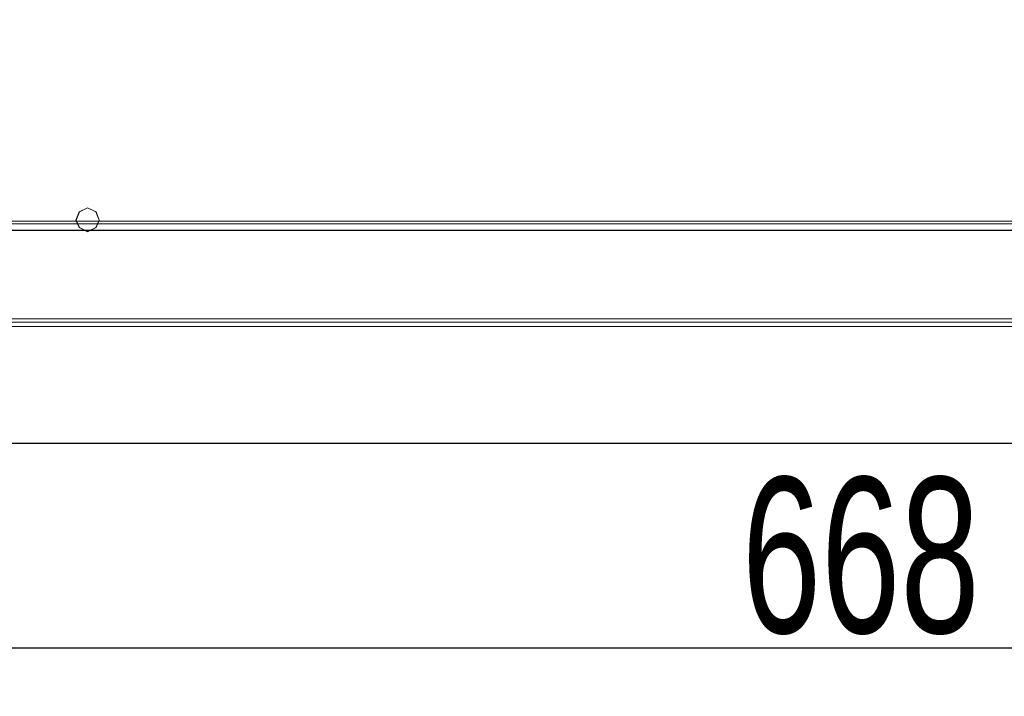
# Model space of a CAD drawing. Header units: millimetres. Extents: x -1290 to 1795, y -4192 to -1311.
# Tile 520 of 656: x 1070 to 1121, y -3056 to -3021. Entities that reach past the tile are written whole.
import ezdxf

# ---------------------------------------------------------------- set-up
doc = ezdxf.new("R2010")
doc.units = ezdxf.units.MM
doc.layers.add('$EL_istn', color=7, linetype='Continuous', lineweight=15)
doc.layers.add('Aparatura', color=7, linetype='Continuous', lineweight=13)
doc.styles.get("Standard").update_dxf_attribs({"font": 'ARIALN.TTF', "width": 0.8})
doc.dimstyles.new('100', dxfattribs={"dimtxt": 15, "dimasz": 10, "dimexe": 1.25, "dimexo": 0.625, "dimtad": 1, "dimdec": 0, "dimtxsty": 'Standard', "dimblk": 'OBLIQUE', "dimcen": 2.5, "dimadec": 0, "dimazin": 0, "dimtfac": 1, "dimtdec": 0, "dimtmove": 0, "dimatfit": 3, "dimldrblk": 'NONE', "dimfxl": 1, "dimarcsym": 0})

# ---------------------------------------------------------------- blocks, each defined once
blk = doc.blocks.new('_Oblique')
at = {"color": 0, "linetype": 'ByBlock', "lineweight": -2}
blk.add_line((-0.5, -0.5), (0.5, 0.5), dxfattribs=at)
blk = doc.blocks.new('*D428')
at = {"layer": '$EL_istn', "color": 0, "linetype": 'Continuous', "lineweight": -2, "ltscale": 0.1}
for p, q in [((1180.244, -3036.165), (1180.244, -3054.765)), ((1046.665, -3039.218), (1046.665, -3054.765)), ((1046.665, -3053.515), (1180.244, -3053.515))]:
    blk.add_line(p, q, dxfattribs=at)
at = {"layer": 'Defpoints', "color": 0}
for p in [(1180.244, -3035.54), (1046.665, -3038.593), (1180.244, -3053.515)]:
    blk.add_point(p, dxfattribs=at)
at = {"layer": '$EL_istn', "color": 0, "linetype": 'ByBlock', "lineweight": -2, "xscale": 5, "yscale": 5, "zscale": 5, "rotation": 180}
blk.add_blockref('_Oblique', (1046.665, -3053.515), dxfattribs=at)
at = {"layer": '$EL_istn', "color": 0, "linetype": 'ByBlock', "lineweight": -2, "xscale": 5, "yscale": 5, "zscale": 5}
blk.add_blockref('_Oblique', (1180.244, -3053.515), dxfattribs=at)
at = {"layer": '$EL_istn', "color": 0, "lineweight": 5, "insert": (1113.455, -3048.805), "char_height": 8, "attachment_point": 5}
blk.add_mtext('668', dxfattribs=at)
blk = doc.blocks.new('_None')

msp = doc.modelspace()

# ---------------------------------------------------------------- linework, layer by layer
at = {"layer": 'Aparatura', "color": 7, "lineweight": 13}
for points in [[(1169.101, -2862.113), (1059.331, -2862.113), (1059.246, -2862.113), (1058.184, -2862.113), (1058.184, -3032.025), (1169.101, -3032.025), (1169.101, -2862.113)], [(1058.299, -3031.71), (1167.924, -3031.71), (1168.009, -3031.71), (1168.985, -3031.71), (1168.985, -2862.27), (1058.299, -2862.27), (1058.299, -3031.71)], [(1074.279, -3031.52), (1074.121, -3031.083), (1073.683, -3030.876), (1073.257, -3031.083), (1073.087, -3031.52), (1073.257, -3031.897), (1073.683, -3032.116), (1074.121, -3031.897), (1074.279, -3031.52)], [(1074.279, -3031.52), (1074.121, -3031.083), (1073.683, -3030.876), (1073.257, -3031.083), (1073.087, -3031.52), (1073.257, -3031.897), (1073.683, -3032.116), (1074.121, -3031.897), (1074.279, -3031.52)], [(1074.272, -3031.52), (1074.116, -3031.087), (1073.683, -3030.883), (1073.262, -3031.087), (1073.093, -3031.52), (1073.262, -3031.893), (1073.683, -3032.109), (1074.116, -3031.893), (1074.272, -3031.52)], [(1165.072, -3032.049), (1062.212, -3032.049), (1062.212, -3041.85), (1062.212, -3043.004), (1165.072, -3043.004), (1165.072, -3041.85), (1165.072, -3032.049)], [(1165.072, -3032.049), (1062.212, -3032.049), (1062.212, -3041.85), (1062.212, -3043.004), (1165.072, -3043.004), (1165.072, -3041.85), (1165.072, -3032.049)], [(1058.207, -3036.6), (1169.884, -3036.6), (1058.207, -3036.6)], [(1054.394, -3036.768), (1172.891, -3036.768), (1054.394, -3036.768)], [(1054.394, -3036.985), (1172.891, -3036.985), (1054.394, -3036.985)], [(1112.854, -3036.985), (1113.252, -3036.985), (1112.854, -3036.985)], [(1062.153, -3042.985), (1165.132, -3042.985), (1062.153, -3042.985)]]:
    msp.add_lwpolyline(points, close=True, dxfattribs=at)
for points in [[(1180.072, -2865.077), (1180.072, -3029.012), (1180.337, -3029.012), (1180.337, -3041.868), (1179.904, -3042.83), (1178.941, -3043.263), (1165.131, -3043.263), (1165.131, -3042.998), (1062.154, -3042.998), (1062.154, -3043.263), (1048.344, -3043.263), (1047.381, -3042.83), (1046.948, -3041.868), (1046.948, -3029.012), (1047.213, -3029.012), (1047.213, -3029.012), (1047.213, -2865.077)], [(1180.072, -2865.077), (1180.072, -3029.012), (1180.337, -3029.012), (1180.337, -3041.868), (1179.904, -3042.83), (1178.941, -3043.263), (1165.131, -3043.263), (1165.131, -3042.998), (1062.154, -3042.998), (1062.154, -3043.263), (1048.344, -3043.263), (1047.381, -3042.83), (1046.948, -3041.868), (1046.948, -3029.012), (1047.213, -3029.012), (1047.213, -3029.012), (1047.213, -2865.077)], [(1180.066, -2865.082), (1180.066, -3029.007), (1180.33, -3029.007), (1180.33, -3041.862), (1179.897, -3042.824), (1178.935, -3043.257), (1165.126, -3043.257), (1165.126, -3042.992), (1062.159, -3042.992), (1062.159, -3043.257), (1048.35, -3043.257), (1047.388, -3042.824), (1046.955, -3041.862), (1046.955, -3029.007), (1047.219, -3029.007), (1047.219, -3029.007), (1047.219, -2865.082)], [(1168.985, -3031.561), (1058.299, -3031.561)], [(1169.101, -3032.024), (1058.184, -3032.024)], [(1058.245, -3032.049), (1169.04, -3032.049)], [(1062.212, -3043.004), (1165.072, -3043.004)]]:
    msp.add_lwpolyline(points, dxfattribs=at)

# ---------------------------------------------------------------- dimensions: what is measured, and where the dimension line sits
at = {"layer": '$EL_istn', "linetype": 'Continuous', "lineweight": 5, "ltscale": 0.1}
dim = msp.add_linear_dim(base=(1180.244, -3053.515), p1=(1046.665, -3038.593), p2=(1180.244, -3035.54), dimstyle='100', override={"dimtxt": 8, "dimasz": 5, "dimlfac": 5, "dimfxl": 35, "dimfxlon": 0}, dxfattribs=at)
dim.commit()
dim.dimension.update_dxf_attribs({"geometry": '*D428', "text_midpoint": (1113.455, -3048.805)})

doc.saveas('drawing.dxf')
